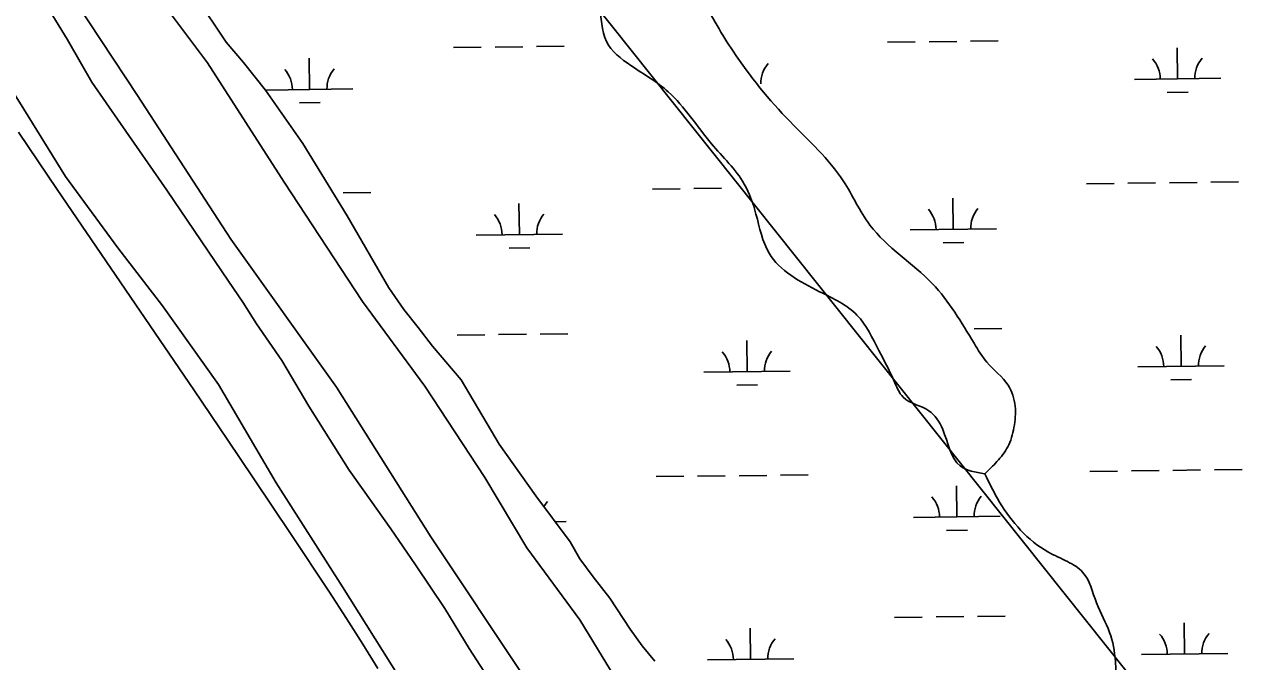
# Model space of a CAD drawing. Extents: x 3704301 to 3742427, y 506229 to 532009.
# Drawn here: x 3736579 to 3738007, y 520183 to 520919 of the extents above; entities that cross this region are included whole.
import ezdxf

# ---------------------------------------------------------------- set-up
doc = ezdxf.new("R2010")
doc.units = 0
for name, color, linetype in [('V-LEVE-TOET', 7, 'Continuous'), ('V-SITE-VEGE', 7, 'Continuous'), ('V-TOPO-SHOR', 7, 'Continuous'), ('V-UTIL-LINE', 7, 'Continuous'), ('V-WETL-SWMP', 7, 'Continuous')]:
    doc.layers.add(name, color=color, linetype=linetype)

msp = doc.modelspace()

# ---------------------------------------------------------------- linework, layer by layer
at = {"layer": 'V-LEVE-TOET'}
for points in [[(3736582.8, 521029.6), (3736709.8, 520837.4), (3736817.8, 520671.3), (3736939.9, 520500), (3737049, 520326.9), (3737157.1, 520164), (3737248.6, 520021.4), (3737280.3, 519974.1)], [(3737309.2, 520092.8), (3737271.9, 520148.1), (3737221.4, 520230.8), (3737160.1, 520314.3), (3737111.5, 520395.6), (3737041.9, 520501.1), (3736970.1, 520599.1), (3736879.2, 520737.2), (3736790.8, 520875.2), (3736706.1, 520988.2)]]:
    msp.add_lwpolyline(points, dxfattribs=at)
at = {"layer": 'V-SITE-VEGE'}
msp.add_lwpolyline([(3736571.9, 520794.9), (3736616.9, 520728.6), (3736774.8, 520496.8), (3736814.2, 520438.8), (3736843.6, 520395.2), (3736887.5, 520329.7), (3736931, 520263.9), (3736951.5, 520232.4), (3736970.3, 520202.6), (3736987.6, 520174.6)], dxfattribs=at)
at = {"layer": 'V-TOPO-SHOR'}
for points in [[(3737353.9, 519743.4), (3737284.2, 519876.1), (3737226.8, 519990.4), (3737203.6, 520030.3), (3737179.5, 520062.6), (3737152.2, 520103.9), (3737123.9, 520150.8), (3737093.3, 520197.8), (3737065.2, 520244), (3737031.3, 520294.6), (3737002.6, 520336.2), (3736970.8, 520381.4), (3736954.6, 520404), (3736907.8, 520478.2), (3736876.7, 520531), (3736847.4, 520573.1), (3736831.5, 520598.4), (3736815, 520622.6), (3736743.8, 520728), (3736689.9, 520804.9), (3736656.8, 520852.9), (3736645, 520873.5), (3736628.3, 520902.4), (3736570.2, 520997.6)], [(3737343.3, 519635.4), (3737291.9, 519705.7), (3737232.7, 519793.3), (3737180.2, 519877.8), (3737129.7, 519963.1), (3737070.9, 520054.3), (3737011.8, 520165.3), (3736946.8, 520268.9), (3736869.9, 520389.5), (3736803.2, 520502.9), (3736738.8, 520594.2), (3736686.8, 520661.1), (3736626.6, 520743.5), (3736573.2, 520829.8), (3736512.6, 520925.6), (3736500.7, 520942.1)]]:
    msp.add_lwpolyline(points, dxfattribs=at)
for points in [[(3737689.6, 520399.9), (3737703.7, 520413.9), (3737716.1, 520430.8), (3737723.3, 520453.2), (3737724.7, 520478.1), (3737716.5, 520502.2), (3737692.1, 520528.8), (3737677.2, 520550.7), (3737629, 520619.7), (3737556.8, 520687.4), (3737526, 520738.5), (3737464.5, 520807.1), (3737398.5, 520888.6), (3737363.1, 520948.8), (3737349.8, 520974.7), (3737327.6, 521017.7), (3737296.8, 521056.4), (3737257.4, 521086.2), (3737217.9, 521124.7), (3737169.3, 521202.1), (3737081.5, 521292.1), (3737046, 521361), (3737010.9, 521395.2), (3736980, 521442.5)], [(3737689.6, 520399.9), (3737661, 520408.9), (3737640.9, 520451.2), (3737624.9, 520472.7), (3737595.3, 520488.3), (3737584.4, 520507.8), (3737567.1, 520542.3), (3737541.8, 520583.3), (3737498.6, 520610.4), (3737440.1, 520655), (3737425, 520700.2), (3737411.4, 520734.9), (3737373.5, 520781.6), (3737323.6, 520841.5), (3737280.4, 520872), (3737252.1, 520899.8), (3737243.2, 520941.6), (3737226.6, 520974), (3737061.9, 521122.8)], [(3737837.1, 520147), (3737840.2, 520159.4), (3737840.7, 520182.8), (3737834, 520216.4), (3737818.8, 520250.4), (3737802.8, 520286), (3737785.3, 520298.2), (3737762.4, 520309.6), (3737706.7, 520367.1), (3737689.6, 520399.9)]]:
    msp.add_spline(points, degree=3, dxfattribs=at)
at = {"layer": 'V-UTIL-LINE'}
msp.add_lwpolyline([(3738496.1, 519365.3), (3736995.3, 521247.9)], dxfattribs=at)
at = {"layer": 'V-WETL-SWMP'}
for p, q in [((3736753.4, 520987), (3736812.2, 520899)), ((3736812.2, 520899), (3736832.2, 520875.4)), ((3737577.2, 520899), (3737609.2, 520899.4)), ((3737625.2, 520899.5), (3737657.2, 520899.9)), ((3737673.2, 520900.1), (3737705.2, 520900.5)), ((3737075.3, 520892.8), (3737107.3, 520893.2)), ((3737123.3, 520893.4), (3737155.3, 520893.8)), ((3737171.3, 520894), (3737203.3, 520894.4)), ((3737912.6, 520856.6), (3737912.1, 520892.6)), ((3736832.2, 520875.4), (3736857.6, 520843.6)), ((3736908.8, 520844.4), (3736908.4, 520880.4)), ((3737862.6, 520856), (3737962.6, 520857.2)), ((3736857.6, 520843.6), (3736900.9, 520781.7)), ((3736858.8, 520843.7), (3736958.8, 520845)), ((3737900.7, 520841), (3737924.7, 520841.3)), ((3736897, 520828.8), (3736921, 520829.1)), ((3736900.9, 520781.7), (3736952, 520698)), ((3737305.3, 520729.1), (3737337.3, 520729.5)), ((3737353.3, 520729.7), (3737385.3, 520730.1)), ((3737807.2, 520735.3), (3737839.2, 520735.6)), ((3737855.2, 520735.8), (3737887.2, 520736.2)), ((3737903.2, 520736.4), (3737935.2, 520736.8)), ((3737951.2, 520737), (3737983.2, 520737.4)), ((3736947.4, 520724.8), (3736979.4, 520725.1)), ((3737151.4, 520676.5), (3737150.9, 520712.5)), ((3737653.2, 520682.6), (3737652.8, 520718.6)), ((3736952, 520698), (3737000.2, 520614.8)), ((3737101.4, 520675.9), (3737201.4, 520677.1)), ((3737603.2, 520682), (3737703.2, 520683.2)), ((3737139.5, 520660.9), (3737163.5, 520661.2)), ((3737641.4, 520667.1), (3737665.4, 520667.3)), ((3737000.2, 520614.8), (3737017.6, 520589.8)), ((3737017.6, 520589.8), (3737034.3, 520569)), ((3737034.3, 520569), (3737050.8, 520547.3)), ((3737079.4, 520560.2), (3737111.4, 520560.6)), ((3737127.4, 520560.8), (3737159.4, 520561.2)), ((3737175.4, 520561.4), (3737207.4, 520561.7)), ((3737677.2, 520567.5), (3737709.2, 520567.9)), ((3737916.6, 520524), (3737916.2, 520560)), ((3737050.8, 520547.3), (3737084.1, 520508.6)), ((3737414.7, 520517.8), (3737414.3, 520553.8)), ((3737364.8, 520517.2), (3737464.7, 520518.5)), ((3737866.6, 520523.4), (3737966.6, 520524.6)), ((3737084.1, 520508.6), (3737128, 520433.9)), ((3737402.9, 520502.3), (3737426.9, 520502.6)), ((3737904.8, 520508.4), (3737928.8, 520508.7)), ((3737128, 520433.9), (3737170.5, 520374.3)), ((3737405.4, 520397.6), (3737437.4, 520398)), ((3737453.4, 520398.2), (3737485.4, 520398.6)), ((3737811.2, 520402.6), (3737843.2, 520403)), ((3737859.2, 520403.2), (3737891.2, 520403.6)), ((3737907.2, 520403.8), (3737939.2, 520404.2)), ((3737955.2, 520404.4), (3737987.2, 520404.8)), ((3737309.4, 520396.5), (3737341.4, 520396.9)), ((3737357.4, 520397.1), (3737389.4, 520397.5)), ((3737657.3, 520350), (3737656.8, 520386)), ((3737170.5, 520374.3), (3737209.9, 520321)), ((3737192.6, 520344.3), (3737205.4, 520344.5)), ((3737607.3, 520349.4), (3737707.3, 520350.6)), ((3737645.5, 520334.4), (3737669.5, 520334.7)), ((3737209.9, 520321), (3737221.4, 520301.5)), ((3737221.4, 520301.5), (3737236.6, 520280.6)), ((3737236.6, 520280.6), (3737255.9, 520256)), ((3737255.9, 520256), (3737279.5, 520219.9)), ((3737585.3, 520233.7), (3737617.3, 520234.1)), ((3737633.3, 520234.2), (3737665.3, 520234.6)), ((3737681.3, 520234.8), (3737713.3, 520235.2)), ((3737920.7, 520191.3), (3737920.2, 520227.3)), ((3737279.5, 520219.9), (3737293.4, 520200.8)), ((3737418.8, 520185.2), (3737418.4, 520221.2)), ((3737293.4, 520200.8), (3737308, 520182.9)), ((3737368.8, 520184.6), (3737468.8, 520185.8)), ((3737870.7, 520190.7), (3737970.7, 520191.9))]:
    msp.add_line(p, q, dxfattribs=at)
for centre, start, end in [((3737465.9, 520851.6), 139.9282, 181.4719), ((3737857.3, 520856.4), 359.9282, 41.4719), ((3737967.8, 520857.8), 139.9282, 181.4719), ((3736853.6, 520844.2), 359.9282, 41.4719), ((3736964, 520845.5), 139.9282, 181.4719), ((3737096.1, 520676.3), 359.9282, 41.4719), ((3737206.6, 520677.6), 139.9282, 181.4719), ((3737598, 520682.4), 359.9282, 41.4719), ((3737708.5, 520683.8), 139.9282, 181.4719), ((3737359.5, 520517.6), 359.9282, 41.4719), ((3737470, 520519), 139.9282, 181.4719), ((3737861.4, 520523.8), 359.9282, 41.4719), ((3737971.9, 520525.1), 139.9282, 181.4719), ((3737602, 520349.8), 359.9282, 41.4719), ((3737712.5, 520351.1), 139.9282, 181.4719), ((3737210.7, 520345), 139.9282, 151.4306), ((3737865.4, 520191.1), 359.9282, 41.4719), ((3737975.9, 520192.5), 139.9282, 181.4719), ((3737363.6, 520185), 359.9282, 41.4719), ((3737474, 520186.3), 139.9282, 181.4719)]:
    msp.add_arc(centre, 35.2, start, end, dxfattribs=at)

doc.saveas('drawing.dxf')
